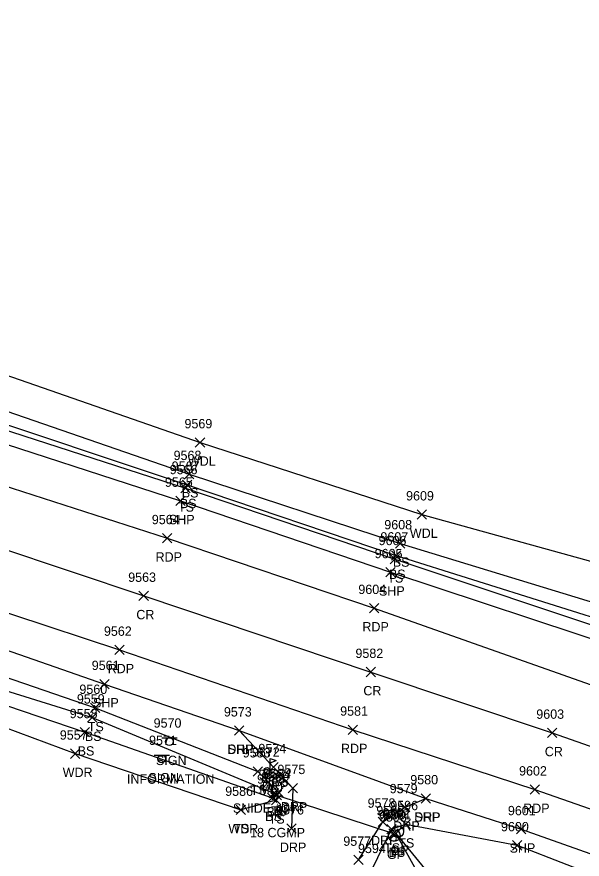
# Model space of a CAD drawing. Extents: x 1611797 to 1633212, y 298978 to 305475.
# Drawn here: x 1630206.9 to 1630327.8, y 304858.4 to 305038.6 of the extents above; entities that cross this region are included whole.
import ezdxf

# ---------------------------------------------------------------- set-up
doc = ezdxf.new("R2010")
doc.units = 0
for name, color, linetype in [('D_A', 7, 'Continuous'), ('D_C', 7, 'Continuous'), ('D_I', 7, 'Continuous'), ('D_TIC', 7, 'Continuous'), ('DCP', 7, 'Continuous'), ('L_A', 7, 'Continuous'), ('L_C', 7, 'Continuous'), ('L_I', 7, 'Continuous'), ('L_TIC', 7, 'Continuous'), ('LAWA', 7, 'Continuous'), ('LELB', 7, 'Continuous'), ('LMB', 7, 'Continuous'), ('P_A', 7, 'Continuous'), ('P_I', 7, 'Continuous'), ('P_TIC', 7, 'Continuous'), ('PET', 7, 'Continuous'), ('PRC', 7, 'Continuous'), ('PSP', 7, 'Continuous'), ('R_A', 7, 'Continuous'), ('R_I', 7, 'Continuous'), ('R_TIC', 7, 'Continuous'), ('RDP', 7, 'Continuous'), ('RGP', 7, 'Continuous'), ('S_A', 7, 'Continuous'), ('S_C', 7, 'Continuous'), ('S_I', 7, 'Continuous'), ('SSGN', 7, 'Continuous')]:
    doc.layers.add(name, color=color, linetype=linetype)

msp = doc.modelspace()

# ---------------------------------------------------------------- linework, layer by layer
at = {"layer": 'D_TIC'}
for points in [[(1630261.51, 304871.12), (1630263.51, 304873.12)], [(1630263.51, 304871.12), (1630261.51, 304873.12)], [(1630286.46, 304862.95), (1630288.46, 304864.95)], [(1630288.46, 304862.95), (1630286.46, 304864.95)]]:
    msp.add_lwpolyline(points, dxfattribs=at)
at = {"layer": 'DCP'}
msp.add_lwpolyline([(1630262.51, 304872.12), (1630287.46, 304863.95)], dxfattribs=at)
at = {"layer": 'L_TIC'}
for points in [[(1630245.08, 304946.6), (1630247.08, 304948.6)], [(1630247.08, 304946.6), (1630245.08, 304948.6)], [(1630242.74, 304939.81), (1630244.74, 304941.81)], [(1630244.74, 304939.81), (1630242.74, 304941.81)], [(1630241.96, 304936.78), (1630243.96, 304938.78)], [(1630243.96, 304936.78), (1630241.96, 304938.78)], [(1630242.32, 304937.52), (1630244.32, 304939.52)], [(1630244.32, 304937.52), (1630242.32, 304939.52)], [(1630292.55, 304931.17), (1630294.55, 304933.17)], [(1630294.55, 304931.17), (1630292.55, 304933.17)], [(1630287.89, 304924.99), (1630289.89, 304926.99)], [(1630289.89, 304924.99), (1630287.89, 304926.99)], [(1630287.05, 304922.38), (1630289.05, 304924.38)], [(1630289.05, 304922.38), (1630287.05, 304924.38)], [(1630286.73, 304921.61), (1630288.73, 304923.61)], [(1630288.73, 304921.61), (1630286.73, 304923.61)], [(1630222.67, 304889.78), (1630224.67, 304891.78)], [(1630224.67, 304889.78), (1630222.67, 304891.78)], [(1630222, 304887.72), (1630224, 304889.72)], [(1630224, 304887.72), (1630222, 304889.72)], [(1630220.47, 304884.59), (1630222.47, 304886.59)], [(1630222.47, 304884.59), (1630220.47, 304886.59)], [(1630218.35, 304880), (1630220.35, 304882)], [(1630220.35, 304880), (1630218.35, 304882)], [(1630257.48, 304876.19), (1630259.48, 304878.19)], [(1630259.48, 304876.19), (1630257.48, 304878.19)], [(1630261.89, 304871.74), (1630263.89, 304873.74)], [(1630263.89, 304871.74), (1630261.89, 304873.74)], [(1630260.54, 304870.58), (1630262.54, 304872.58)], [(1630262.54, 304870.58), (1630260.54, 304872.58)], [(1630260.54, 304870.58), (1630262.54, 304872.58)], [(1630262.54, 304870.58), (1630260.54, 304872.58)], [(1630260.87, 304871.56), (1630262.87, 304873.56)], [(1630262.87, 304871.56), (1630260.87, 304873.56)], [(1630261.37, 304870.04), (1630263.37, 304872.04)], [(1630263.37, 304870.04), (1630261.37, 304872.04)], [(1630253.79, 304867.97), (1630255.79, 304869.97)], [(1630255.79, 304867.97), (1630253.79, 304869.97)], [(1630253.79, 304867.97), (1630255.79, 304869.97)], [(1630255.79, 304867.97), (1630253.79, 304869.97)], [(1630289.09, 304864.91), (1630291.09, 304866.91)], [(1630291.09, 304864.91), (1630289.09, 304866.91)], [(1630286.06, 304863.83), (1630288.06, 304865.83)], [(1630288.06, 304863.83), (1630286.06, 304865.83)], [(1630286.96, 304862.92), (1630288.96, 304864.92)], [(1630288.96, 304862.92), (1630286.96, 304864.92)], [(1630286.96, 304862.92), (1630288.96, 304864.92)], [(1630288.96, 304862.92), (1630286.96, 304864.92)], [(1630312.93, 304860.39), (1630314.93, 304862.39)], [(1630314.93, 304860.39), (1630312.93, 304862.39)]]:
    msp.add_lwpolyline(points, dxfattribs=at)
at = {"layer": 'LAWA'}
for points in [[(1630012.2, 305019), (1630070.07, 305002.29), (1630112.75, 304991.17), (1630157.18, 304977.67), (1630194.63, 304965.5), (1630246.08, 304947.6), (1630293.55, 304932.17), (1630339.64, 304919.38), (1630359.6, 304910.39), (1630373.07, 304905.24), (1630404.85, 304897.31), (1630447.39, 304879.28), (1630481.53, 304869.72), (1630525.06, 304857.56), (1630559.34, 304845.57), (1630602.12, 304833.12), (1630633.53, 304824.2), (1630681.46, 304813.61)], [(1629901.86, 304961.79), (1629939.21, 304959.99), (1629978.21, 304953.23), (1630017.49, 304944.5), (1630052.22, 304934.86), (1630097.8, 304921.63), (1630133.06, 304909.9), (1630176.36, 304896.98), (1630219.35, 304881), (1630254.79, 304868.97)]]:
    msp.add_lwpolyline(points, dxfattribs=at)
at = {"layer": 'LELB'}
for points in [[(1629991.78, 305024.38), (1629991.19, 305017.83), (1629994.52, 305014.98), (1630009.74, 305009.14), (1630027.73, 305002.18), (1630067.89, 304992.43), (1630110.74, 304980.05), (1630153.52, 304966.84), (1630193.38, 304953.81), (1630242.96, 304937.78), (1630287.73, 304922.61), (1630337.07, 304906.15), (1630351.32, 304903.43)], [(1629993.07, 305021.69), (1629992.63, 305018.84), (1630010.06, 305011.39), (1630068.27, 304993.45), (1630110.82, 304981.93), (1630153.73, 304967.71), (1630193.94, 304954.96), (1630243.32, 304938.52), (1630288.05, 304923.38), (1630337.03, 304907.99)], [(1629993.07, 305021.69), (1630011.12, 305016.14), (1630068.9, 304996.45), (1630111.5, 304984.89), (1630155.25, 304970.22), (1630194.78, 304957.73), (1630243.74, 304940.81), (1630288.89, 304925.99), (1630338.18, 304910.91), (1630353.11, 304906.84), (1630356.89, 304905.75), (1630364.91, 304901.01), (1630402.72, 304890.72), (1630443.33, 304874.24), (1630480.39, 304862.9), (1630522.04, 304850.02), (1630557.37, 304840.06), (1630598.76, 304827.55), (1630632.34, 304819.54), (1630672.16, 304811.49), (1630689.06, 304808.94)], [(1629859.48, 304976.81), (1629901.76, 304979.08), (1629941.05, 304971.25), (1629979.41, 304962.53), (1630019.2, 304953.93), (1630054.65, 304943.59), (1630101.04, 304931.02), (1630137.28, 304919.5), (1630179.67, 304905.92), (1630223.67, 304890.78), (1630258.48, 304877.19), (1630262.89, 304872.74), (1630262.37, 304871.04), (1630254.79, 304868.97)], [(1629860.9, 304974.91), (1629860.5, 304972.77), (1629900.62, 304969.28), (1629939.23, 304963.21), (1629977.94, 304955.87), (1630018.25, 304948.21), (1630054.26, 304939.27), (1630099.45, 304926.17), (1630135.95, 304914.88), (1630178.26, 304900.3), (1630221.47, 304885.59), (1630261.54, 304871.58)], [(1629860.9, 304974.91), (1629901.15, 304974.08), (1629940.1, 304965.92), (1629978.87, 304959.11), (1630018.39, 304950.16), (1630055.01, 304941.84), (1630100.17, 304928), (1630136.45, 304917.25), (1630178.79, 304902.52), (1630223, 304888.72), (1630261.87, 304872.56), (1630261.54, 304871.58)], [(1630283.13, 304856.73), (1630287.06, 304864.83), (1630290.09, 304865.91), (1630313.93, 304861.39), (1630345.8, 304849.03), (1630385.5, 304836.81), (1630410.8, 304827.26), (1630425.62, 304822.75), (1630464.81, 304809.52), (1630502.14, 304797.79), (1630544.32, 304784.81), (1630580.36, 304775.87), (1630595.97, 304768.85), (1630594.67, 304765.74)], [(1630287.96, 304863.92), (1630300.26, 304848.93)], [(1630287.96, 304863.92), (1630295.64, 304850.01)]]:
    msp.add_lwpolyline(points, dxfattribs=at)
at = {"layer": 'LMB'}
for p, q in [((1630261.09, 304879.95), (1630262.39, 304879.56)), ((1630261.1, 304877.35), (1630261.1, 304879.95)), ((1630261.1, 304879.05), (1630262.38, 304879.56)), ((1630260.44, 304877.35), (1630260.44, 304877.35))]:
    msp.add_line(p, q, dxfattribs=at)
msp.add_circle((1630260.44, 304877.35), 0.656, dxfattribs=at)
at = {"layer": 'P_TIC'}
for points in [[(1630240.88, 304934.09), (1630242.88, 304936.09)], [(1630242.88, 304934.09), (1630240.88, 304936.09)], [(1630238.08, 304926.09), (1630240.08, 304928.09)], [(1630240.08, 304926.09), (1630238.08, 304928.09)], [(1630285.82, 304918.81), (1630287.82, 304920.81)], [(1630287.82, 304918.81), (1630285.82, 304920.81)], [(1630233.03, 304913.75), (1630235.03, 304915.75)], [(1630235.03, 304913.75), (1630233.03, 304915.75)], [(1630282.33, 304911.15), (1630284.33, 304913.15)], [(1630284.33, 304911.15), (1630282.33, 304913.15)], [(1630227.84, 304902.21), (1630229.84, 304904.21)], [(1630229.84, 304902.21), (1630227.84, 304904.21)], [(1630281.59, 304897.47), (1630283.59, 304899.47)], [(1630283.59, 304897.47), (1630281.59, 304899.47)], [(1630224.66, 304894.89), (1630226.66, 304896.89)], [(1630226.66, 304894.89), (1630224.66, 304896.89)], [(1630253.45, 304884.95), (1630255.45, 304886.95)], [(1630255.45, 304884.95), (1630253.45, 304886.95)], [(1630277.75, 304885.12), (1630279.75, 304887.12)], [(1630279.75, 304885.12), (1630277.75, 304887.12)], [(1630320.4, 304884.46), (1630322.4, 304886.46)], [(1630322.4, 304884.46), (1630320.4, 304886.46)], [(1630316.72, 304872.32), (1630318.72, 304874.32)], [(1630318.72, 304872.32), (1630316.72, 304874.32)], [(1630293.41, 304870.44), (1630295.41, 304872.44)], [(1630295.41, 304870.44), (1630293.41, 304872.44)], [(1630313.76, 304863.82), (1630315.76, 304865.82)], [(1630315.76, 304863.82), (1630313.76, 304865.82)]]:
    msp.add_lwpolyline(points, dxfattribs=at)
at = {"layer": 'PET'}
for points in [[(1629549.49, 305022.22), (1629575.19, 305024.39), (1629630.53, 305028.09), (1629677.81, 305029.24), (1629725.19, 305029.04), (1629770.13, 305027.87), (1629817.69, 305024.43), (1629858.22, 305021.1), (1629908.77, 305014.4), (1629945.05, 305008.5), (1629966.94, 305004.29), (1629986.18, 304999.78), (1630025.71, 304990.52), (1630064.97, 304980.65), (1630108.11, 304968.08), (1630149.77, 304955.53), (1630190.34, 304942.78), (1630239.08, 304927.09), (1630283.33, 304912.15), (1630334.41, 304894.11)], [(1629534.89, 304997.15), (1629577.51, 305001.13), (1629632.02, 305004.5), (1629677.91, 305005.63), (1629723.53, 305005.53), (1629770.19, 305003.46), (1629816.84, 305000.27), (1629862.65, 304995.62), (1629904.32, 304989.75), (1629942.92, 304983.53), (1629982.8, 304975.07), (1630021.06, 304966.34), (1630058.52, 304956.22), (1630103.69, 304943.34), (1630141.92, 304931.54), (1630182.98, 304918.31), (1630228.84, 304903.21), (1630278.75, 304886.12), (1630317.72, 304873.32), (1630351.15, 304861.62)]]:
    msp.add_lwpolyline(points, dxfattribs=at)
at = {"layer": 'PRC'}
msp.add_lwpolyline([(1629542.09, 305009.99), (1629576.98, 305013.22), (1629631.17, 305016.69), (1629678.31, 305018.09), (1629724.7, 305017.67), (1629770.42, 305016.19), (1629814.1, 305013.09), (1629859.26, 305008.74), (1629906.03, 305002.59), (1629943.27, 304996.25), (1629985.6, 304987.52), (1630024.06, 304978.46), (1630061.41, 304968.69), (1630105.82, 304955.63), (1630145.7, 304943.67), (1630186.73, 304930.61), (1630234.03, 304914.75), (1630282.59, 304898.47), (1630321.4, 304885.46), (1630355.52, 304873.48)], dxfattribs=at)
at = {"layer": 'PSP'}
for points in [[(1629551.75, 305031.15), (1629575.93, 305033.54), (1629630.05, 305037.22), (1629677.55, 305038.63), (1629725.72, 305037.78), (1629770.34, 305036.25), (1629819.37, 305032.18), (1629858.33, 305028.33), (1629910.05, 305021.73), (1629945.56, 305016.2), (1629960.64, 305013.11), (1629989.39, 305007.44), (1630026.67, 304998.64), (1630066.75, 304988.42), (1630109.99, 304976.31), (1630152.51, 304963.74), (1630193.13, 304950.95), (1630241.88, 304935.09), (1630286.82, 304919.81), (1630336.82, 304903.26)], [(1629543.35, 304989.6), (1629574.61, 304992), (1629632.74, 304996.27), (1629678.04, 304997.71), (1629723.46, 304997.55), (1629770.23, 304995.51), (1629820.02, 304991.99), (1629861.58, 304987.66), (1629902.63, 304981.91), (1629941.86, 304975.32), (1629980.72, 304967.29), (1630019.33, 304958.33), (1630056.19, 304948.48), (1630102.25, 304935.64), (1630139.4, 304924.81), (1630181.45, 304911.28), (1630225.66, 304895.89), (1630254.45, 304885.95), (1630294.41, 304871.44), (1630314.76, 304864.82), (1630347.57, 304853.23)]]:
    msp.add_lwpolyline(points, dxfattribs=at)
at = {"layer": 'R_TIC'}
for points in [[(1630253.45, 304884.95), (1630255.45, 304886.95)], [(1630255.45, 304884.95), (1630253.45, 304886.95)], [(1630260.83, 304877.1), (1630262.83, 304879.1)], [(1630262.83, 304877.1), (1630260.83, 304879.1)], [(1630264.91, 304872.63), (1630266.91, 304874.63)], [(1630266.91, 304872.63), (1630264.91, 304874.63)], [(1630293.41, 304870.44), (1630295.41, 304872.44)], [(1630295.41, 304870.44), (1630293.41, 304872.44)], [(1630288.93, 304868.53), (1630290.93, 304870.53)], [(1630290.93, 304868.53), (1630288.93, 304870.53)], [(1630284.19, 304865.43), (1630286.19, 304867.43)], [(1630286.19, 304865.43), (1630284.19, 304867.43)], [(1630264.68, 304863.99), (1630266.68, 304865.99)], [(1630266.68, 304863.99), (1630264.68, 304865.99)], [(1630278.99, 304857.28), (1630280.99, 304859.28)], [(1630280.99, 304857.28), (1630278.99, 304859.28)]]:
    msp.add_lwpolyline(points, dxfattribs=at)
at = {"layer": 'RDP'}
for points in [[(1630254.45, 304885.95), (1630261.83, 304878.1), (1630265.91, 304873.63), (1630265.68, 304864.99)], [(1630279.99, 304858.28), (1630285.19, 304866.43), (1630289.93, 304869.53), (1630294.41, 304871.44)]]:
    msp.add_lwpolyline(points, dxfattribs=at)
at = {"layer": 'RGP'}
for p, q in [((1630287.62, 304863.48), (1630287.62, 304863.48)), ((1630288.39, 304864.34), (1630288.39, 304864.34))]:
    msp.add_line(p, q, dxfattribs=at)
for centre, radius in [((1630287.62, 304863.48), 1.25), ((1630288.39, 304864.34), 1.25), ((1630287.62, 304863.48), 0.0833), ((1630288.39, 304864.34), 0.0833)]:
    msp.add_circle(centre, radius, dxfattribs=at)
at = {"layer": 'SSGN'}
for p, q in [((1630237.88, 304884.41), (1630241.21, 304884.41)), ((1630239.52, 304883.58), (1630239.52, 304883.58)), ((1630236.24, 304880.71), (1630239.58, 304880.71)), ((1630237.89, 304879.88), (1630237.89, 304879.88))]:
    msp.add_line(p, q, dxfattribs=at)
for centre in [(1630239.52, 304883.58), (1630237.89, 304879.88)]:
    msp.add_circle(centre, 0.833, dxfattribs=at)

# ---------------------------------------------------------------- texts
at = {"layer": 'D_A'}
for p in [(1630261.89, 304867.12), (1630286.84, 304858.95)]:
    msp.add_text('P', height=2, dxfattribs=at).set_placement(p)
at = {"layer": 'D_C'}
msp.add_text('18 CGMP', height=2, dxfattribs=at).set_placement((1630256.8, 304863.12))
at = {"layer": 'D_I'}
for s, p in [('9589', (1630259.24, 304875.12)), ('9590', (1630284.12, 304866.95))]:
    msp.add_text(s, height=2, dxfattribs=at).set_placement(p)
at = {"layer": 'L_A'}
for s, p in [('WDL', (1630243.49, 304942.6)), ('BS', (1630242.18, 304935.81)), ('BS', (1630241.77, 304933.52)), ('TS', (1630241.37, 304932.78)), ('WDL', (1630290.97, 304927.17)), ('BS', (1630287.33, 304920.99)), ('TS', (1630286.14, 304917.61)), ('BS', (1630286.49, 304918.38)), ('TS', (1630222.08, 304885.78)), ('BS', (1630221.45, 304883.72)), ('BS', (1630219.91, 304880.59)), ('WDR', (1630216.71, 304876)), ('TS', (1630256.89, 304872.19)), ('MB', (1630258.75, 304872.35)), ('BS', (1630259.99, 304866.58)), ('BS', (1630259.99, 304866.58)), ('BS', (1630260.31, 304867.56)), ('TS', (1630261.3, 304867.74)), ('TS', (1630260.77, 304866.04)), ('WDR', (1630252.15, 304863.97)), ('TS', (1630253.2, 304863.97)), ('TS', (1630288.5, 304860.91)), ('TS', (1630285.47, 304859.83)), ('BS', (1630286.4, 304858.92)), ('BS', (1630286.4, 304858.92))]:
    msp.add_text(s, height=2, dxfattribs=at).set_placement(p)
at = {"layer": 'L_C'}
msp.add_text('SNIDE #34', height=2, dxfattribs=at).set_placement((1630253.12, 304868.35))
at = {"layer": 'L_I'}
for s, p in [('9569', (1630242.76, 304950.6)), ('9568', (1630240.43, 304943.81)), ('9566', (1630239.6, 304940.78)), ('9567', (1630240.02, 304941.52)), ('9609', (1630290.16, 304935.17)), ('9608', (1630285.5, 304928.99)), ('9607', (1630284.67, 304926.38)), ('9606', (1630284.29, 304925.61)), ('9560', (1630220.28, 304893.78)), ('9559', (1630219.74, 304891.72)), ('9558', (1630218.21, 304888.59)), ('9557', (1630216.09, 304884)), ('9583', (1630255.22, 304880.19)), ('9572', (1630257.18, 304880.35)), ('9587', (1630258.61, 304875.56)), ('9584', (1630259.63, 304875.74)), ('9588', (1630258.28, 304874.58)), ('9588', (1630258.28, 304874.58)), ('9585', (1630259.11, 304874.04)), ('9586', (1630251.47, 304871.97)), ('9586', (1630251.47, 304871.97)), ('9596', (1630286.78, 304868.91)), ('9595', (1630283.8, 304867.83)), ('9591', (1630285.26, 304866.92)), ('9591', (1630285.26, 304866.92)), ('9600', (1630310.46, 304864.39)), ('9594', (1630279.87, 304859.73))]:
    msp.add_text(s, height=2, dxfattribs=at).set_placement(p)
at = {"layer": 'P_A'}
for s, p in [('SHP', (1630239.42, 304930.09)), ('RDP', (1630236.57, 304922.09)), ('SHP', (1630284.36, 304914.81)), ('CR', (1630232.46, 304909.75)), ('RDP', (1630280.82, 304907.15)), ('RDP', (1630226.33, 304898.21)), ('CR', (1630281.02, 304893.47)), ('SHP', (1630223.2, 304890.89)), ('SHP', (1630251.98, 304880.95)), ('RDP', (1630276.24, 304881.12)), ('CR', (1630319.83, 304880.46)), ('RDP', (1630315.2, 304868.32)), ('SHP', (1630291.94, 304866.44)), ('SHP', (1630312.3, 304859.82))]:
    msp.add_text(s, height=2, dxfattribs=at).set_placement(p)
at = {"layer": 'P_I'}
for s, p in [('9565', (1630238.57, 304938.09)), ('9564', (1630235.77, 304930.09)), ('9605', (1630283.44, 304922.81)), ('9563', (1630230.72, 304917.75)), ('9604', (1630279.95, 304915.15)), ('9562', (1630225.53, 304906.21)), ('9582', (1630279.33, 304901.47)), ('9561', (1630222.92, 304898.89)), ('9573', (1630251.19, 304888.95)), ('9581', (1630276.06, 304889.12)), ('9603', (1630318.01, 304888.46)), ('9602', (1630314.33, 304876.32)), ('9580', (1630291.06, 304874.44)), ('9601', (1630311.94, 304867.82))]:
    msp.add_text(s, height=2, dxfattribs=at).set_placement(p)
at = {"layer": 'R_A'}
for s, p in [('DRP', (1630251.93, 304880.95)), ('DRP', (1630259.31, 304873.1)), ('DRP', (1630263.39, 304868.63)), ('DRP', (1630291.89, 304866.44)), ('DRP', (1630287.42, 304864.53)), ('DRP', (1630282.67, 304861.43)), ('DRP', (1630263.17, 304859.99)), ('GP', (1630286.82, 304859.34)), ('GP', (1630286.06, 304858.48))]:
    msp.add_text(s, height=2, dxfattribs=at).set_placement(p)
at = {"layer": 'R_I'}
for s, p in [('9573', (1630251.19, 304888.95)), ('9574', (1630258.57, 304881.1)), ('9575', (1630262.65, 304876.63)), ('9580', (1630291.06, 304874.44)), ('9579', (1630286.66, 304872.53)), ('9578', (1630281.93, 304869.43)), ('9576', (1630262.36, 304867.99)), ('9593', (1630284.36, 304866.48)), ('9592', (1630285.13, 304867.34)), ('9577', (1630276.73, 304861.28))]:
    msp.add_text(s, height=2, dxfattribs=at).set_placement(p)
at = {"layer": 'S_A'}
for p in [(1630236.66, 304878.56), (1630235.03, 304874.86)]:
    msp.add_text('SIGN', height=2, dxfattribs=at).set_placement(p)
at = {"layer": 'S_C'}
msp.add_text('INFORMATION', height=2, dxfattribs=at).set_placement((1630230.46, 304874.56))
at = {"layer": 'S_I'}
for s, p in [('9570', (1630236.16, 304886.56)), ('9571', (1630235.18, 304882.86))]:
    msp.add_text(s, height=2, dxfattribs=at).set_placement(p)

doc.saveas('drawing.dxf')
